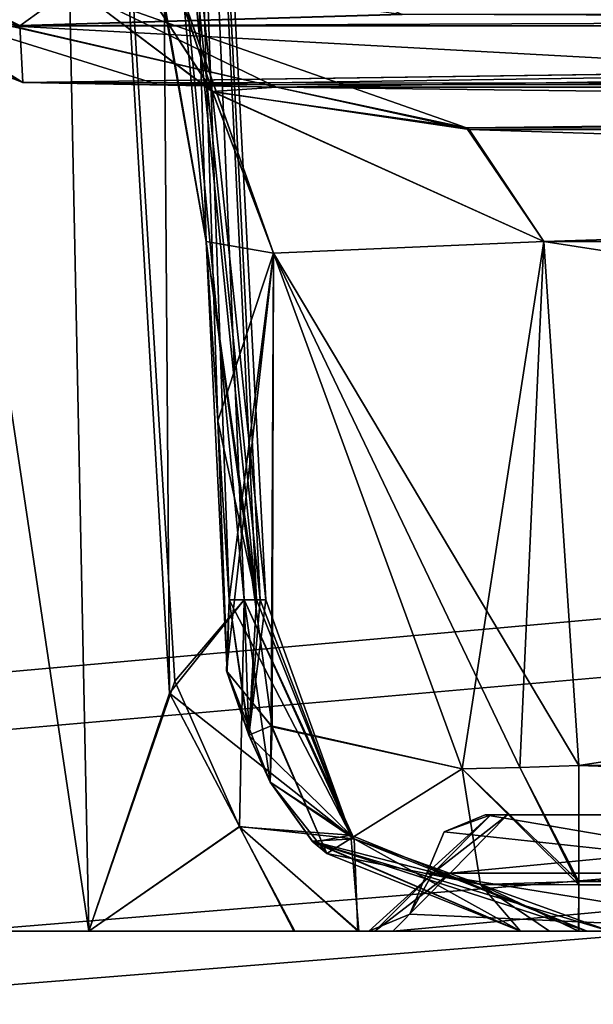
# Model space of a CAD drawing. Header units: inches. Extents: x -9.1 to 9.1, y -1.6 to 4.3.
# Tile 366 of 656: x -2.8309 to -2.7324, y -1.1175 to -0.9485. Entities that reach past the tile are written whole.
import ezdxf

# ---------------------------------------------------------------- set-up
doc = ezdxf.new("R2010")
doc.units = ezdxf.units.IN
doc.header["$LTSCALE"] = 81.481481
doc.header["$MEASUREMENT"] = 0
for name, color, linetype in [('123', 7, 'CONTINUOUS'), ('14091', 7, 'CONTINUOUS'), ('14092', 7, 'CONTINUOUS'), ('14093', 7, 'CONTINUOUS'), ('14094', 7, 'CONTINUOUS'), ('14095', 7, 'CONTINUOUS'), ('14096', 7, 'CONTINUOUS'), ('14119', 7, 'CONTINUOUS'), ('14120', 7, 'CONTINUOUS'), ('14121', 7, 'CONTINUOUS'), ('14122', 7, 'CONTINUOUS'), ('14123', 7, 'CONTINUOUS'), ('14124', 7, 'CONTINUOUS'), ('1616', 7, 'CONTINUOUS'), ('170', 7, 'CONTINUOUS'), ('174', 7, 'CONTINUOUS'), ('2676', 7, 'CONTINUOUS'), ('2677', 7, 'CONTINUOUS'), ('2678', 7, 'CONTINUOUS'), ('2679', 7, 'CONTINUOUS'), ('2680', 7, 'CONTINUOUS'), ('2681', 7, 'CONTINUOUS'), ('2682', 7, 'CONTINUOUS'), ('2683', 7, 'CONTINUOUS'), ('2684', 7, 'CONTINUOUS'), ('2685', 7, 'CONTINUOUS'), ('2697', 7, 'CONTINUOUS'), ('2723', 7, 'CONTINUOUS'), ('2755', 7, 'CONTINUOUS'), ('395', 7, 'CONTINUOUS'), ('5536', 7, 'CONTINUOUS'), ('5538', 7, 'CONTINUOUS'), ('5539', 7, 'CONTINUOUS'), ('5546', 7, 'CONTINUOUS'), ('5864', 7, 'CONTINUOUS'), ('5865', 7, 'CONTINUOUS'), ('5866', 7, 'CONTINUOUS'), ('5867', 7, 'CONTINUOUS'), ('5885', 7, 'CONTINUOUS'), ('5888', 7, 'CONTINUOUS'), ('5963', 7, 'CONTINUOUS'), ('5964', 7, 'CONTINUOUS'), ('6009', 7, 'CONTINUOUS'), ('6010', 7, 'CONTINUOUS'), ('6017', 7, 'CONTINUOUS'), ('6018', 7, 'CONTINUOUS'), ('6019', 7, 'CONTINUOUS'), ('6051', 7, 'CONTINUOUS'), ('6052', 7, 'CONTINUOUS'), ('6053', 7, 'CONTINUOUS'), ('6054', 7, 'CONTINUOUS'), ('78', 7, 'CONTINUOUS'), ('92', 7, 'CONTINUOUS')]:
    doc.layers.add(name, color=color, linetype=linetype)

msp = doc.modelspace()

# ---------------------------------------------------------------- linework, layer by layer
at = {"layer": '123', "linetype": 'Continuous'}
for points in [[(-2.11798, -1.43262, 4.05518), (-2.10081, -1.105, 4.05518), (-2.87969, -1.105, 4.05518), (-2.11798, -1.43262, 4.05518)], [(-2.11798, -1.43262, 4.05518), (-2.87969, -1.105, 4.05518), (-2.13352, -1.46623, 4.05518), (-2.11798, -1.43262, 4.05518)], [(-2.13352, -1.46623, 4.05518), (-2.87969, -1.105, 4.05518), (-2.16791, -1.48, 4.05518), (-2.13352, -1.46623, 4.05518)], [(-2.16791, -1.48, 4.05518), (-2.87969, -1.105, 4.05518), (-2.8031, -1.48, 4.05518), (-2.16791, -1.48, 4.05518)], [(-2.8031, -1.48, 4.05518), (-2.87969, -1.105, 4.05518), (-2.8444, -1.46352, 4.05518), (-2.8031, -1.48, 4.05518)]]:
    msp.add_3dface(points, dxfattribs=at)
at = {"layer": '14091', "linetype": 'Continuous'}
for points in [[(-2.72336, -1.105, 1.80097), (-2.71421, -1.105, 1.86423), (-2.771, -1.105, 1.79903), (-2.72336, -1.105, 1.80097)], [(-2.76997, -1.105, 1.77539), (-2.72336, -1.105, 1.80097), (-2.771, -1.105, 1.79903), (-2.76997, -1.105, 1.77539)], [(-2.71421, -1.105, 1.86423), (-2.68753, -1.105, 1.92231), (-2.771, -1.105, 1.79903), (-2.71421, -1.105, 1.86423)], [(-2.771, -1.105, 1.79903), (-2.68753, -1.105, 1.92231), (-2.69946, -1.105, 1.98243), (-2.771, -1.105, 1.79903)], [(-2.76688, -1.105, 1.75194), (-2.72336, -1.105, 1.80097), (-2.76997, -1.105, 1.77539), (-2.76688, -1.105, 1.75194)], [(-2.71421, -1.105, 1.73772), (-2.72336, -1.105, 1.80097), (-2.76688, -1.105, 1.75194), (-2.71421, -1.105, 1.73772)], [(-2.66455, -1.105, 1.58375), (-2.71421, -1.105, 1.73772), (-2.76688, -1.105, 1.75194), (-2.66455, -1.105, 1.58375)]]:
    msp.add_3dface(points, dxfattribs=at)
at = {"layer": '14092', "linetype": 'Continuous'}
for points in [[(-2.76997, -1.105, 1.77539), (-2.771, -1.105, 1.79903), (-2.76001, -1.095, 1.77626), (-2.76997, -1.105, 1.77539)], [(-2.76001, -1.095, 1.77626), (-2.771, -1.105, 1.79903), (-2.76393, -1.10207, 1.79903), (-2.76001, -1.095, 1.77626)], [(-2.76688, -1.105, 1.75194), (-2.76997, -1.105, 1.77539), (-2.75703, -1.095, 1.75368), (-2.76688, -1.105, 1.75194)], [(-2.75703, -1.095, 1.75368), (-2.76997, -1.105, 1.77539), (-2.76001, -1.095, 1.77626), (-2.75703, -1.095, 1.75368)], [(-2.66455, -1.105, 1.58375), (-2.76688, -1.105, 1.75194), (-2.65887, -1.095, 1.59195), (-2.66455, -1.105, 1.58375)], [(-2.65887, -1.095, 1.59195), (-2.76688, -1.105, 1.75194), (-2.75703, -1.095, 1.75368), (-2.65887, -1.095, 1.59195)], [(-2.761, -1.095, 1.79903), (-2.76001, -1.095, 1.77626), (-2.76393, -1.10207, 1.79903), (-2.761, -1.095, 1.79903)]]:
    msp.add_3dface(points, dxfattribs=at)
at = {"layer": '14093', "linetype": 'Continuous'}
for points in [[(-2.69946, -1.105, 1.98243), (-2.761, -1.095, 1.79903), (-2.76393, -1.10207, 1.79903), (-2.69946, -1.105, 1.98243)], [(-2.761, -1.095, 1.79903), (-2.69946, -1.105, 1.98243), (-2.69243, -1.095, 1.97535), (-2.761, -1.095, 1.79903)], [(-2.771, -1.105, 1.79903), (-2.69946, -1.105, 1.98243), (-2.76393, -1.10207, 1.79903), (-2.771, -1.105, 1.79903)]]:
    msp.add_3dface(points, dxfattribs=at)
at = {"layer": '14094', "linetype": 'Continuous'}
for points in [[(-2.75807, -1.08793, 1.79903), (-2.69243, -1.095, 1.97535), (-2.751, -1.085, 1.79903), (-2.75807, -1.08793, 1.79903)], [(-2.751, -1.085, 1.79903), (-2.69243, -1.095, 1.97535), (-2.68473, -1.085, 1.9689), (-2.751, -1.085, 1.79903)], [(-2.761, -1.095, 1.79903), (-2.69243, -1.095, 1.97535), (-2.75807, -1.08793, 1.79903), (-2.761, -1.095, 1.79903)]]:
    msp.add_3dface(points, dxfattribs=at)
at = {"layer": '14095', "linetype": 'Continuous'}
for points in [[(-2.76001, -1.095, 1.77626), (-2.761, -1.095, 1.79903), (-2.75004, -1.085, 1.77714), (-2.76001, -1.095, 1.77626)], [(-2.761, -1.095, 1.79903), (-2.75807, -1.08793, 1.79903), (-2.75004, -1.085, 1.77714), (-2.761, -1.095, 1.79903)], [(-2.75703, -1.095, 1.75368), (-2.76001, -1.095, 1.77626), (-2.74718, -1.085, 1.75541), (-2.75703, -1.095, 1.75368)], [(-2.74718, -1.085, 1.75541), (-2.76001, -1.095, 1.77626), (-2.75004, -1.085, 1.77714), (-2.74718, -1.085, 1.75541)], [(-2.75807, -1.08793, 1.79903), (-2.751, -1.085, 1.79903), (-2.75004, -1.085, 1.77714), (-2.75807, -1.08793, 1.79903)], [(-2.65887, -1.095, 1.59195), (-2.75703, -1.095, 1.75368), (-2.65242, -1.085, 1.59964), (-2.65887, -1.095, 1.59195)], [(-2.65242, -1.085, 1.59964), (-2.75703, -1.095, 1.75368), (-2.74718, -1.085, 1.75541), (-2.65242, -1.085, 1.59964)]]:
    msp.add_3dface(points, dxfattribs=at)
at = {"layer": '14096', "linetype": 'Continuous'}
for points in [[(-2.73137, -1.085, 1.83503), (-2.69302, -1.085, 1.66888), (-2.751, -1.085, 1.79903), (-2.73137, -1.085, 1.83503)], [(-2.73137, -1.085, 1.83503), (-2.751, -1.085, 1.79903), (-2.68473, -1.085, 1.9689), (-2.73137, -1.085, 1.83503)], [(-2.751, -1.085, 1.79903), (-2.69302, -1.085, 1.66888), (-2.75004, -1.085, 1.77714), (-2.751, -1.085, 1.79903)], [(-2.69302, -1.085, 1.66888), (-2.74718, -1.085, 1.75541), (-2.75004, -1.085, 1.77714), (-2.69302, -1.085, 1.66888)], [(-2.69302, -1.085, 1.66888), (-2.65242, -1.085, 1.59964), (-2.74718, -1.085, 1.75541), (-2.69302, -1.085, 1.66888)]]:
    msp.add_3dface(points, dxfattribs=at)
at = {"layer": '14119', "linetype": 'Continuous'}
for points in [[(-2.72336, -1.105, -1.79903), (-2.71421, -1.105, -1.73577), (-2.771, -1.105, -1.79903), (-2.72336, -1.105, -1.79903)], [(-2.76997, -1.105, -1.82266), (-2.72336, -1.105, -1.79903), (-2.771, -1.105, -1.79903), (-2.76997, -1.105, -1.82266)], [(-2.71421, -1.105, -1.73577), (-2.68753, -1.105, -1.67769), (-2.771, -1.105, -1.79903), (-2.71421, -1.105, -1.73577)], [(-2.771, -1.105, -1.79903), (-2.68753, -1.105, -1.67769), (-2.69946, -1.105, -1.61563), (-2.771, -1.105, -1.79903)], [(-2.76688, -1.105, -1.84611), (-2.72336, -1.105, -1.79903), (-2.76997, -1.105, -1.82266), (-2.76688, -1.105, -1.84611)], [(-2.71421, -1.105, -1.86228), (-2.72336, -1.105, -1.79903), (-2.76688, -1.105, -1.84611), (-2.71421, -1.105, -1.86228)], [(-2.66455, -1.105, -2.0143), (-2.71421, -1.105, -1.86228), (-2.76688, -1.105, -1.84611), (-2.66455, -1.105, -2.0143)]]:
    msp.add_3dface(points, dxfattribs=at)
at = {"layer": '14120', "linetype": 'Continuous'}
for points in [[(-2.76997, -1.105, -1.82266), (-2.771, -1.105, -1.79903), (-2.76001, -1.095, -1.82179), (-2.76997, -1.105, -1.82266)], [(-2.76001, -1.095, -1.82179), (-2.771, -1.105, -1.79903), (-2.76393, -1.10207, -1.79903), (-2.76001, -1.095, -1.82179)], [(-2.76688, -1.105, -1.84611), (-2.76997, -1.105, -1.82266), (-2.75703, -1.095, -1.84438), (-2.76688, -1.105, -1.84611)], [(-2.75703, -1.095, -1.84438), (-2.76997, -1.105, -1.82266), (-2.76001, -1.095, -1.82179), (-2.75703, -1.095, -1.84438)], [(-2.66455, -1.105, -2.0143), (-2.76688, -1.105, -1.84611), (-2.65887, -1.095, -2.0061), (-2.66455, -1.105, -2.0143)], [(-2.65887, -1.095, -2.0061), (-2.76688, -1.105, -1.84611), (-2.75703, -1.095, -1.84438), (-2.65887, -1.095, -2.0061)], [(-2.761, -1.095, -1.79903), (-2.76001, -1.095, -1.82179), (-2.76393, -1.10207, -1.79903), (-2.761, -1.095, -1.79903)]]:
    msp.add_3dface(points, dxfattribs=at)
at = {"layer": '14121', "linetype": 'Continuous'}
for points in [[(-2.69946, -1.105, -1.61563), (-2.761, -1.095, -1.79903), (-2.76393, -1.10207, -1.79903), (-2.69946, -1.105, -1.61563)], [(-2.761, -1.095, -1.79903), (-2.69946, -1.105, -1.61563), (-2.69243, -1.095, -1.6227), (-2.761, -1.095, -1.79903)], [(-2.771, -1.105, -1.79903), (-2.69946, -1.105, -1.61563), (-2.76393, -1.10207, -1.79903), (-2.771, -1.105, -1.79903)]]:
    msp.add_3dface(points, dxfattribs=at)
at = {"layer": '14122', "linetype": 'Continuous'}
for points in [[(-2.75807, -1.08793, -1.79903), (-2.69243, -1.095, -1.6227), (-2.751, -1.085, -1.79903), (-2.75807, -1.08793, -1.79903)], [(-2.751, -1.085, -1.79903), (-2.69243, -1.095, -1.6227), (-2.68473, -1.085, -1.62915), (-2.751, -1.085, -1.79903)], [(-2.761, -1.095, -1.79903), (-2.69243, -1.095, -1.6227), (-2.75807, -1.08793, -1.79903), (-2.761, -1.095, -1.79903)]]:
    msp.add_3dface(points, dxfattribs=at)
at = {"layer": '14123', "linetype": 'Continuous'}
for points in [[(-2.76001, -1.095, -1.82179), (-2.761, -1.095, -1.79903), (-2.75004, -1.085, -1.82091), (-2.76001, -1.095, -1.82179)], [(-2.761, -1.095, -1.79903), (-2.75807, -1.08793, -1.79903), (-2.75004, -1.085, -1.82091), (-2.761, -1.095, -1.79903)], [(-2.75703, -1.095, -1.84438), (-2.76001, -1.095, -1.82179), (-2.74718, -1.085, -1.84264), (-2.75703, -1.095, -1.84438)], [(-2.74718, -1.085, -1.84264), (-2.76001, -1.095, -1.82179), (-2.75004, -1.085, -1.82091), (-2.74718, -1.085, -1.84264)], [(-2.75807, -1.08793, -1.79903), (-2.751, -1.085, -1.79903), (-2.75004, -1.085, -1.82091), (-2.75807, -1.08793, -1.79903)], [(-2.65887, -1.095, -2.0061), (-2.75703, -1.095, -1.84438), (-2.65242, -1.085, -1.99841), (-2.65887, -1.095, -2.0061)], [(-2.65242, -1.085, -1.99841), (-2.75703, -1.095, -1.84438), (-2.74718, -1.085, -1.84264), (-2.65242, -1.085, -1.99841)]]:
    msp.add_3dface(points, dxfattribs=at)
at = {"layer": '14124', "linetype": 'Continuous'}
for points in [[(-2.73137, -1.085, -1.76497), (-2.69302, -1.085, -1.93112), (-2.751, -1.085, -1.79903), (-2.73137, -1.085, -1.76497)], [(-2.73137, -1.085, -1.76497), (-2.751, -1.085, -1.79903), (-2.68473, -1.085, -1.62915), (-2.73137, -1.085, -1.76497)], [(-2.751, -1.085, -1.79903), (-2.69302, -1.085, -1.93112), (-2.75004, -1.085, -1.82091), (-2.751, -1.085, -1.79903)], [(-2.69302, -1.085, -1.93112), (-2.74718, -1.085, -1.84264), (-2.75004, -1.085, -1.82091), (-2.69302, -1.085, -1.93112)], [(-2.69302, -1.085, -1.93112), (-2.65242, -1.085, -1.99841), (-2.74718, -1.085, -1.84264), (-2.69302, -1.085, -1.93112)]]:
    msp.add_3dface(points, dxfattribs=at)
at = {"layer": '1616', "linetype": 'Continuous'}
for points in [[(-2.14961, -0.94988, 2.85757), (-2.2397, -0.94722, 2.70547), (-2.8309, -0.94958, 2.8406), (-2.14961, -0.94988, 2.85757)], [(-2.8309, -0.94958, 2.8406), (-2.2397, -0.94722, 2.70547), (-2.76527, -0.94763, 2.72877), (-2.8309, -0.94958, 2.8406)], [(-2.83039, -0.9593, 3.39715), (-2.14961, -0.94988, 2.85757), (-2.8309, -0.94958, 2.8406), (-2.83039, -0.9593, 3.39715)], [(-2.80719, -0.95968, 3.41917), (-2.14961, -0.94988, 2.85757), (-2.83039, -0.9593, 3.39715), (-2.80719, -0.95968, 3.41917)], [(-2.78682, -0.96011, 3.44382), (-2.14961, -0.94988, 2.85757), (-2.80719, -0.95968, 3.41917), (-2.78682, -0.96011, 3.44382)], [(-2.15015, -0.96011, 3.44382), (-2.14961, -0.94988, 2.85757), (-2.78682, -0.96011, 3.44382), (-2.15015, -0.96011, 3.44382)]]:
    msp.add_3dface(points, dxfattribs=at)
at = {"layer": '170', "linetype": 'Continuous'}
for points in [[(-2.87969, -1.105, 4.05518), (-2.10081, -1.105, 4.05518), (-2.87969, -1.105, 3.80209), (-2.87969, -1.105, 4.05518)], [(-2.87969, -1.105, 3.80209), (-2.10081, -1.105, 4.05518), (-2.87503, -1.105, 3.78104), (-2.87969, -1.105, 3.80209)], [(-2.10081, -1.105, 4.05518), (-2.86193, -1.105, 3.7639), (-2.87503, -1.105, 3.78104), (-2.10081, -1.105, 4.05518)], [(-2.86193, -1.105, 3.7639), (-2.10081, -1.105, 4.05518), (-2.83861, -1.105, 3.74099), (-2.86193, -1.105, 3.7639)], [(-2.10081, -1.105, 4.05518), (-2.81904, -1.105, 3.7148), (-2.83861, -1.105, 3.74099), (-2.10081, -1.105, 4.05518)], [(-2.81904, -1.105, 3.7148), (-2.10081, -1.105, 4.05518), (-2.78368, -1.105, 3.68066), (-2.81904, -1.105, 3.7148)], [(-2.78368, -1.105, 3.68066), (-2.10081, -1.105, 4.05518), (-2.7727, -1.105, 3.67366), (-2.78368, -1.105, 3.68066)], [(-2.7727, -1.105, 3.67366), (-2.10081, -1.105, 4.05518), (-2.73352, -1.105, 3.65059), (-2.7727, -1.105, 3.67366)], [(-2.74494, -1.105, 3.5077), (-2.72963, -1.105, 3.57837), (-2.74002, -1.105, 3.50641), (-2.74494, -1.105, 3.5077)], [(-2.74002, -1.105, 3.50641), (-2.72963, -1.105, 3.57837), (-2.7349, -1.105, 3.50597), (-2.74002, -1.105, 3.50641)], [(-2.7349, -1.105, 3.50597), (-2.72963, -1.105, 3.57837), (-2.15774, -1.105, 3.65059), (-2.7349, -1.105, 3.50597)], [(-2.15774, -1.105, 3.50597), (-2.7349, -1.105, 3.50597), (-2.15774, -1.105, 3.65059), (-2.15774, -1.105, 3.50597)], [(-2.73352, -1.105, 3.65059), (-2.10081, -1.105, 4.05518), (-2.72963, -1.105, 3.57837), (-2.73352, -1.105, 3.65059)]]:
    msp.add_3dface(points, dxfattribs=at)
at = {"layer": '174', "linetype": 'Continuous'}
for points in [[(-2.10081, -1.105, -4.04245), (-2.87969, -1.105, -4.04245), (-2.10081, -1.105, -3.7469), (-2.10081, -1.105, -4.04245)], [(-2.10081, -1.105, -3.7469), (-2.87969, -1.105, -4.04245), (-2.11457, -1.105, -3.6997), (-2.10081, -1.105, -3.7469)], [(-2.81904, -1.105, -3.71481), (-2.87969, -1.105, -4.04245), (-2.83861, -1.105, -3.74099), (-2.81904, -1.105, -3.71481)], [(-2.87969, -1.105, -4.04245), (-2.81904, -1.105, -3.71481), (-2.78383, -1.105, -3.68075), (-2.87969, -1.105, -4.04245)], [(-2.11457, -1.105, -3.6997), (-2.87969, -1.105, -4.04245), (-2.13284, -1.105, -3.67513), (-2.11457, -1.105, -3.6997)], [(-2.13284, -1.105, -3.67513), (-2.87969, -1.105, -4.04245), (-2.15774, -1.105, -3.65059), (-2.13284, -1.105, -3.67513)], [(-2.15774, -1.105, -3.65059), (-2.87969, -1.105, -4.04245), (-2.15819, -1.105, -3.50599), (-2.15774, -1.105, -3.65059)], [(-2.15819, -1.105, -3.50599), (-2.87969, -1.105, -4.04245), (-2.73352, -1.105, -3.65059), (-2.15819, -1.105, -3.50599)], [(-2.73352, -1.105, -3.65059), (-2.87969, -1.105, -4.04245), (-2.77287, -1.105, -3.67376), (-2.73352, -1.105, -3.65059)], [(-2.77287, -1.105, -3.67376), (-2.87969, -1.105, -4.04245), (-2.78383, -1.105, -3.68075), (-2.77287, -1.105, -3.67376)], [(-2.73998, -1.105, -3.5064), (-2.73498, -1.105, -3.50597), (-2.74494, -1.105, -3.5077), (-2.73998, -1.105, -3.5064)], [(-2.74494, -1.105, -3.5077), (-2.73498, -1.105, -3.50597), (-2.72963, -1.105, -3.57837), (-2.74494, -1.105, -3.5077)], [(-2.73498, -1.105, -3.50597), (-2.15819, -1.105, -3.50599), (-2.72963, -1.105, -3.57837), (-2.73498, -1.105, -3.50597)], [(-2.72963, -1.105, -3.57837), (-2.15819, -1.105, -3.50599), (-2.73352, -1.105, -3.65059), (-2.72963, -1.105, -3.57837)]]:
    msp.add_3dface(points, dxfattribs=at)
at = {"layer": '2676', "linetype": 'Continuous'}
for points in [[(-2.87228, -0.89133, -3.75792), (-2.82776, -0.67738, -3.6846), (-2.86193, -1.105, -3.7639), (-2.87228, -0.89133, -3.75792)], [(-2.86193, -1.105, -3.7639), (-2.82776, -0.67738, -3.6846), (-2.83861, -1.105, -3.74099), (-2.86193, -1.105, -3.7639)], [(-2.82776, -0.67738, -3.6846), (-2.81904, -1.105, -3.71481), (-2.83861, -1.105, -3.74099), (-2.82776, -0.67738, -3.6846)], [(-2.80516, -1.06412, -3.68396), (-2.81904, -1.105, -3.71481), (-2.82776, -0.67738, -3.6846), (-2.80516, -1.06412, -3.68396)], [(-2.8081, -0.67738, -3.6), (-2.80516, -1.06412, -3.68396), (-2.82776, -0.67738, -3.6846), (-2.8081, -0.67738, -3.6)], [(-2.79025, -1.04814, -3.57427), (-2.78867, -1.04814, -3.6), (-2.82776, -0.67738, -3.5154), (-2.79025, -1.04814, -3.57427)], [(-2.82776, -0.67738, -3.5154), (-2.78867, -1.04814, -3.6), (-2.8081, -0.67738, -3.6), (-2.82776, -0.67738, -3.5154)], [(-2.79887, -0.98664, -3.54659), (-2.79025, -1.04814, -3.57427), (-2.82776, -0.67738, -3.5154), (-2.79887, -0.98664, -3.54659)], [(-2.80949, -0.92604, -3.52449), (-2.79887, -0.98664, -3.54659), (-2.82776, -0.67738, -3.5154), (-2.80949, -0.92604, -3.52449)], [(-2.79238, -1.04814, -3.63941), (-2.80516, -1.06412, -3.68396), (-2.8081, -0.67738, -3.6), (-2.79238, -1.04814, -3.63941)], [(-2.7896, -1.04814, -3.61979), (-2.79238, -1.04814, -3.63941), (-2.8081, -0.67738, -3.6), (-2.7896, -1.04814, -3.61979)], [(-2.78867, -1.04814, -3.6), (-2.7896, -1.04814, -3.61979), (-2.8081, -0.67738, -3.6), (-2.78867, -1.04814, -3.6)], [(-2.7969, -1.01737, -3.54776), (-2.79025, -1.04814, -3.57427), (-2.79887, -0.98664, -3.54659), (-2.7969, -1.01737, -3.54776)], [(-2.79494, -1.04814, -3.54892), (-2.79025, -1.04814, -3.57427), (-2.7969, -1.01737, -3.54776), (-2.79494, -1.04814, -3.54892)]]:
    msp.add_3dface(points, dxfattribs=at)
at = {"layer": '2677', "linetype": 'Continuous'}
for points in [[(-2.80516, -1.06412, -3.68396), (-2.79238, -1.04814, -3.63941), (-2.77347, -1.08911, -3.643), (-2.80516, -1.06412, -3.68396)], [(-2.81904, -1.105, -3.71481), (-2.80516, -1.06412, -3.68396), (-2.79317, -1.08704, -3.67498), (-2.81904, -1.105, -3.71481)], [(-2.80516, -1.06412, -3.68396), (-2.77347, -1.08911, -3.643), (-2.79317, -1.08704, -3.67498), (-2.80516, -1.06412, -3.68396)], [(-2.78383, -1.105, -3.68075), (-2.81904, -1.105, -3.71481), (-2.79317, -1.08704, -3.67498), (-2.78383, -1.105, -3.68075)], [(-2.77287, -1.105, -3.67376), (-2.78383, -1.105, -3.68075), (-2.79317, -1.08704, -3.67498), (-2.77287, -1.105, -3.67376)], [(-2.77347, -1.08911, -3.643), (-2.77287, -1.105, -3.67376), (-2.79317, -1.08704, -3.67498), (-2.77347, -1.08911, -3.643)], [(-2.73352, -1.105, -3.65059), (-2.77287, -1.105, -3.67376), (-2.77347, -1.08911, -3.643), (-2.73352, -1.105, -3.65059)]]:
    msp.add_3dface(points, dxfattribs=at)
at = {"layer": '2678', "linetype": 'Continuous'}
for points in [[(-2.79025, -1.04814, -3.57427), (-2.79494, -1.04814, -3.54892), (-2.79155, -1.07132, -3.53851), (-2.79025, -1.04814, -3.57427)], [(-2.79238, -1.04814, -3.63941), (-2.7896, -1.04814, -3.61979), (-2.79155, -1.07132, -3.53851), (-2.79238, -1.04814, -3.63941)], [(-2.78793, -1.07943, -3.53402), (-2.79238, -1.04814, -3.63941), (-2.79155, -1.07132, -3.53851), (-2.78793, -1.07943, -3.53402)], [(-2.79238, -1.04814, -3.63941), (-2.78793, -1.07943, -3.53402), (-2.77347, -1.08911, -3.643), (-2.79238, -1.04814, -3.63941)], [(-2.7896, -1.04814, -3.61979), (-2.78867, -1.04814, -3.6), (-2.79155, -1.07132, -3.53851), (-2.7896, -1.04814, -3.61979)], [(-2.78867, -1.04814, -3.6), (-2.79025, -1.04814, -3.57427), (-2.79155, -1.07132, -3.53851), (-2.78867, -1.04814, -3.6)], [(-2.78793, -1.07943, -3.53402), (-2.78072, -1.08952, -3.52731), (-2.77347, -1.08911, -3.643), (-2.78793, -1.07943, -3.53402)], [(-2.78072, -1.08952, -3.52731), (-2.74494, -1.105, -3.5077), (-2.77347, -1.08911, -3.643), (-2.78072, -1.08952, -3.52731)], [(-2.74494, -1.105, -3.5077), (-2.72963, -1.105, -3.57837), (-2.77347, -1.08911, -3.643), (-2.74494, -1.105, -3.5077)], [(-2.72963, -1.105, -3.57837), (-2.73352, -1.105, -3.65059), (-2.77347, -1.08911, -3.643), (-2.72963, -1.105, -3.57837)]]:
    msp.add_3dface(points, dxfattribs=at)
at = {"layer": '2679', "linetype": 'Continuous'}
for points in [[(-2.79494, -1.04814, -3.54892), (-2.7954, -1.0603, -3.52714), (-2.79155, -1.07132, -3.53851), (-2.79494, -1.04814, -3.54892)], [(-2.7954, -1.0603, -3.52714), (-2.78771, -1.06974, -3.50636), (-2.79155, -1.07132, -3.53851), (-2.7954, -1.0603, -3.52714)], [(-2.78771, -1.06974, -3.50636), (-2.78793, -1.07943, -3.53402), (-2.79155, -1.07132, -3.53851), (-2.78771, -1.06974, -3.50636)], [(-2.78771, -1.06974, -3.50636), (-2.77819, -1.09164, -3.50824), (-2.78793, -1.07943, -3.53402), (-2.78771, -1.06974, -3.50636)], [(-2.78771, -1.06974, -3.50636), (-2.75495, -1.07714, -3.4795), (-2.77819, -1.09164, -3.50824), (-2.78771, -1.06974, -3.50636)], [(-2.75495, -1.07714, -3.4795), (-2.75179, -1.09696, -3.48843), (-2.77819, -1.09164, -3.50824), (-2.75495, -1.07714, -3.4795)], [(-2.78793, -1.07943, -3.53402), (-2.77819, -1.09164, -3.50824), (-2.78072, -1.08952, -3.52731), (-2.78793, -1.07943, -3.53402)], [(-2.75179, -1.09696, -3.48843), (-2.74494, -1.105, -3.5077), (-2.78072, -1.08952, -3.52731), (-2.75179, -1.09696, -3.48843)], [(-2.77819, -1.09164, -3.50824), (-2.75179, -1.09696, -3.48843), (-2.78072, -1.08952, -3.52731), (-2.77819, -1.09164, -3.50824)]]:
    msp.add_3dface(points, dxfattribs=at)
at = {"layer": '2680', "linetype": 'Continuous'}
for points in [[(-2.7349, -1.09705, -3.48563), (-2.75495, -1.07714, -3.4795), (-2.74508, -1.07688, -3.4769), (-2.7349, -1.09705, -3.48563)], [(-2.75495, -1.07714, -3.4795), (-2.7349, -1.09705, -3.48563), (-2.75179, -1.09696, -3.48843), (-2.75495, -1.07714, -3.4795)], [(-2.7349, -1.07657, -3.47601), (-2.7349, -1.09705, -3.48563), (-2.74508, -1.07688, -3.4769), (-2.7349, -1.07657, -3.47601)], [(-2.73498, -1.105, -3.50597), (-2.73998, -1.105, -3.5064), (-2.75179, -1.09696, -3.48843), (-2.73498, -1.105, -3.50597)], [(-2.7349, -1.09705, -3.48563), (-2.73498, -1.105, -3.50597), (-2.75179, -1.09696, -3.48843), (-2.7349, -1.09705, -3.48563)], [(-2.73998, -1.105, -3.5064), (-2.74494, -1.105, -3.5077), (-2.75179, -1.09696, -3.48843), (-2.73998, -1.105, -3.5064)]]:
    msp.add_3dface(points, dxfattribs=at)
at = {"layer": '2681', "linetype": 'Continuous'}
for points in [[(-2.15923, -1.07657, -3.47601), (-2.15923, -1.09648, -3.48502), (-2.7349, -1.07657, -3.47601), (-2.15923, -1.07657, -3.47601)], [(-2.7349, -1.07657, -3.47601), (-2.15923, -1.09648, -3.48502), (-2.7349, -1.09705, -3.48563), (-2.7349, -1.07657, -3.47601)], [(-2.15923, -1.09648, -3.48502), (-2.15819, -1.105, -3.50599), (-2.7349, -1.09705, -3.48563), (-2.15923, -1.09648, -3.48502)], [(-2.15819, -1.105, -3.50599), (-2.73498, -1.105, -3.50597), (-2.7349, -1.09705, -3.48563), (-2.15819, -1.105, -3.50599)]]:
    msp.add_3dface(points, dxfattribs=at)
at = {"layer": '2682', "linetype": 'Continuous'}
for points in [[(-2.7349, -1.07657, -3.47601), (-2.74096, -0.98664, -3.4713), (-2.15452, -0.98664, -3.4713), (-2.7349, -1.07657, -3.47601)], [(-2.15923, -1.07657, -3.47601), (-2.7349, -1.07657, -3.47601), (-2.15452, -0.98664, -3.4713), (-2.15923, -1.07657, -3.47601)]]:
    msp.add_3dface(points, dxfattribs=at)
at = {"layer": '2683', "linetype": 'Continuous'}
for points in [[(-2.7969, -1.01737, -3.54776), (-2.79887, -0.98664, -3.54659), (-2.78734, -0.98864, -3.4935), (-2.7969, -1.01737, -3.54776)], [(-2.74096, -0.98664, -3.4713), (-2.75495, -1.07714, -3.4795), (-2.78734, -0.98864, -3.4935), (-2.74096, -0.98664, -3.4713)], [(-2.75495, -1.07714, -3.4795), (-2.74096, -0.98664, -3.4713), (-2.74508, -1.07688, -3.4769), (-2.75495, -1.07714, -3.4795)], [(-2.74096, -0.98664, -3.4713), (-2.7349, -1.07657, -3.47601), (-2.74508, -1.07688, -3.4769), (-2.74096, -0.98664, -3.4713)], [(-2.79494, -1.04814, -3.54892), (-2.7969, -1.01737, -3.54776), (-2.78734, -0.98864, -3.4935), (-2.79494, -1.04814, -3.54892)], [(-2.7954, -1.0603, -3.52714), (-2.79494, -1.04814, -3.54892), (-2.78734, -0.98864, -3.4935), (-2.7954, -1.0603, -3.52714)], [(-2.78771, -1.06974, -3.50636), (-2.7954, -1.0603, -3.52714), (-2.78734, -0.98864, -3.4935), (-2.78771, -1.06974, -3.50636)], [(-2.75495, -1.07714, -3.4795), (-2.78771, -1.06974, -3.50636), (-2.78734, -0.98864, -3.4935), (-2.75495, -1.07714, -3.4795)]]:
    msp.add_3dface(points, dxfattribs=at)
at = {"layer": '2684', "linetype": 'Continuous'}
for points in [[(-2.80949, -0.92604, -3.52449), (-2.83527, -0.90326, -3.48013), (-2.79783, -0.9609, -3.48773), (-2.80949, -0.92604, -3.52449)], [(-2.79783, -0.9609, -3.48773), (-2.83527, -0.90326, -3.48013), (-2.82038, -0.94384, -3.46857), (-2.79783, -0.9609, -3.48773)], [(-2.79887, -0.98664, -3.54659), (-2.80949, -0.92604, -3.52449), (-2.78734, -0.98864, -3.4935), (-2.79887, -0.98664, -3.54659)], [(-2.78734, -0.98864, -3.4935), (-2.80949, -0.92604, -3.52449), (-2.79783, -0.9609, -3.48773), (-2.78734, -0.98864, -3.4935)], [(-2.78682, -0.96011, -3.44382), (-2.79783, -0.9609, -3.48773), (-2.82038, -0.94384, -3.46857), (-2.78682, -0.96011, -3.44382)], [(-2.79783, -0.9609, -3.48773), (-2.78682, -0.96011, -3.44382), (-2.75377, -0.96737, -3.46215), (-2.79783, -0.9609, -3.48773)], [(-2.74096, -0.98664, -3.4713), (-2.78734, -0.98864, -3.4935), (-2.79783, -0.9609, -3.48773), (-2.74096, -0.98664, -3.4713)], [(-2.74096, -0.98664, -3.4713), (-2.79783, -0.9609, -3.48773), (-2.75377, -0.96737, -3.46215), (-2.74096, -0.98664, -3.4713)]]:
    msp.add_3dface(points, dxfattribs=at)
at = {"layer": '2685', "linetype": 'Continuous'}
for points in [[(-2.78682, -0.96011, -3.44382), (-2.15015, -0.96011, -3.44382), (-2.15144, -0.96793, -3.46275), (-2.78682, -0.96011, -3.44382)], [(-2.75377, -0.96737, -3.46215), (-2.78682, -0.96011, -3.44382), (-2.15144, -0.96793, -3.46275), (-2.75377, -0.96737, -3.46215)], [(-2.15452, -0.98664, -3.4713), (-2.74096, -0.98664, -3.4713), (-2.75377, -0.96737, -3.46215), (-2.15452, -0.98664, -3.4713)], [(-2.15452, -0.98664, -3.4713), (-2.75377, -0.96737, -3.46215), (-2.15144, -0.96793, -3.46275), (-2.15452, -0.98664, -3.4713)]]:
    msp.add_3dface(points, dxfattribs=at)
at = {"layer": '2697', "linetype": 'Continuous'}
for points in [[(-2.89534, -0.63882, -4.46648), (-2.82519, -1.57343, -4.42625), (-2.8742, -0.63817, -4.47526), (-2.89534, -0.63882, -4.46648)], [(-2.84643, -1.57279, -4.41749), (-2.82519, -1.57343, -4.42625), (-2.89534, -0.63882, -4.46648), (-2.84643, -1.57279, -4.41749)]]:
    msp.add_3dface(points, dxfattribs=at)
at = {"layer": '2723', "linetype": 'Continuous'}
for points in [[(-2.8742, -0.63817, -4.47526), (-2.82519, -1.57343, -4.42625), (-2.1063, -0.63817, -4.47526), (-2.8742, -0.63817, -4.47526)], [(-2.1063, -0.63817, -4.47526), (-2.82519, -1.57343, -4.42625), (-2.24995, -0.84342, -4.4645), (-2.1063, -0.63817, -4.47526)], [(-2.82519, -1.57343, -4.42625), (-2.26972, -0.88348, -4.46241), (-2.24995, -0.84342, -4.4645), (-2.82519, -1.57343, -4.42625)], [(-2.82519, -1.57343, -4.42625), (-2.29296, -1.22837, -4.44433), (-2.26972, -0.88348, -4.46241), (-2.82519, -1.57343, -4.42625)]]:
    msp.add_3dface(points, dxfattribs=at)
at = {"layer": '2755', "linetype": 'Continuous'}
for points in [[(-2.8309, -0.94955, -2.83865), (-2.76526, -0.9476, -2.72679), (-2.14961, -0.94985, -2.85562), (-2.8309, -0.94955, -2.83865)], [(-2.14961, -0.94985, -2.85562), (-2.76526, -0.9476, -2.72679), (-2.23977, -0.94718, -2.70307), (-2.14961, -0.94985, -2.85562)], [(-2.83039, -0.9593, -3.39715), (-2.8309, -0.94955, -2.83865), (-2.14961, -0.94985, -2.85562), (-2.83039, -0.9593, -3.39715)], [(-2.15015, -0.96011, -3.44382), (-2.83039, -0.9593, -3.39715), (-2.14961, -0.94985, -2.85562), (-2.15015, -0.96011, -3.44382)], [(-2.80719, -0.95968, -3.41917), (-2.83039, -0.9593, -3.39715), (-2.15015, -0.96011, -3.44382), (-2.80719, -0.95968, -3.41917)], [(-2.78682, -0.96011, -3.44382), (-2.80719, -0.95968, -3.41917), (-2.15015, -0.96011, -3.44382), (-2.78682, -0.96011, -3.44382)]]:
    msp.add_3dface(points, dxfattribs=at)
at = {"layer": '395', "linetype": 'Continuous'}
for points in [[(-8.57837, -1.57343, 4.62775), (8.57837, -1.57343, 4.62775), (-8.52935, -0.63817, 4.57874), (-8.57837, -1.57343, 4.62775)], [(-8.52935, -0.63817, 4.57874), (8.57837, -1.57343, 4.62775), (-7.12257, -0.63817, 4.57874), (-8.52935, -0.63817, 4.57874)], [(-7.12257, -0.63817, 4.57874), (8.57837, -1.57343, 4.62775), (-6.87743, -0.63817, 4.57874), (-7.12257, -0.63817, 4.57874)], [(-6.87743, -0.63817, 4.57874), (8.57837, -1.57343, 4.62775), (-6.10307, -0.63817, 4.57874), (-6.87743, -0.63817, 4.57874)], [(-6.10307, -0.63817, 4.57874), (8.57837, -1.57343, 4.62775), (-5.89693, -0.63817, 4.57874), (-6.10307, -0.63817, 4.57874)], [(-5.89693, -0.63817, 4.57874), (8.57837, -1.57343, 4.62775), (-5.12257, -0.63817, 4.57874), (-5.89693, -0.63817, 4.57874)], [(-5.12257, -0.63817, 4.57874), (8.57837, -1.57343, 4.62775), (-4.87743, -0.63817, 4.57874), (-5.12257, -0.63817, 4.57874)], [(-4.87743, -0.63817, 4.57874), (8.57837, -1.57343, 4.62775), (-4.10307, -0.63817, 4.57874), (-4.87743, -0.63817, 4.57874)], [(8.57837, -1.57343, 4.62775), (-3.89693, -0.63817, 4.57874), (-4.10307, -0.63817, 4.57874), (8.57837, -1.57343, 4.62775)], [(-3.89693, -0.63817, 4.57874), (8.57837, -1.57343, 4.62775), (-3.12257, -0.63817, 4.57874), (-3.89693, -0.63817, 4.57874)], [(-3.12257, -0.63817, 4.57874), (8.57837, -1.57343, 4.62775), (-2.87743, -0.63817, 4.57874), (-3.12257, -0.63817, 4.57874)], [(-2.87743, -0.63817, 4.57874), (8.57837, -1.57343, 4.62775), (-2.10307, -0.63817, 4.57874), (-2.87743, -0.63817, 4.57874)]]:
    msp.add_3dface(points, dxfattribs=at)
at = {"layer": '5536', "linetype": 'Continuous'}
msp.add_3dface([(-2.76526, -0.9476, -2.72679), (-2.8309, -0.94955, -2.83865), (-2.8588, -0.93579, -2.81342), (-2.76526, -0.9476, -2.72679)], dxfattribs=at)
at = {"layer": '5538', "linetype": 'Continuous'}
msp.add_3dface([(-2.8309, -0.94955, -2.83865), (-2.83039, -0.9593, -3.39715), (-2.87128, -0.94326, -3.40067), (-2.8309, -0.94955, -2.83865)], dxfattribs=at)
at = {"layer": '5539', "linetype": 'Continuous'}
msp.add_3dface([(-2.87128, -0.94326, -3.40067), (-2.83039, -0.9593, -3.39715), (-2.85904, -0.94339, -3.42727), (-2.87128, -0.94326, -3.40067)], dxfattribs=at)
at = {"layer": '5546', "linetype": 'Continuous'}
for points in [[(-2.83039, -0.9593, -3.39715), (-2.78682, -0.96011, -3.44382), (-2.85904, -0.94339, -3.42727), (-2.83039, -0.9593, -3.39715)], [(-2.85904, -0.94339, -3.42727), (-2.78682, -0.96011, -3.44382), (-2.82038, -0.94384, -3.46857), (-2.85904, -0.94339, -3.42727)], [(-2.83039, -0.9593, -3.39715), (-2.80719, -0.95968, -3.41917), (-2.78682, -0.96011, -3.44382), (-2.83039, -0.9593, -3.39715)]]:
    msp.add_3dface(points, dxfattribs=at)
at = {"layer": '5864', "linetype": 'Continuous'}
for points in [[(-2.7349, -1.07657, 3.47601), (-2.7349, -1.09647, 3.48502), (-2.15923, -1.07657, 3.47601), (-2.7349, -1.07657, 3.47601)], [(-2.15923, -1.07657, 3.47601), (-2.7349, -1.09647, 3.48502), (-2.14301, -1.0882, 3.47903), (-2.15923, -1.07657, 3.47601)], [(-2.7349, -1.09647, 3.48502), (-2.1287, -1.0975, 3.48613), (-2.14301, -1.0882, 3.47903), (-2.7349, -1.09647, 3.48502)], [(-2.7349, -1.09647, 3.48502), (-2.7349, -1.105, 3.50597), (-2.1287, -1.0975, 3.48613), (-2.7349, -1.09647, 3.48502)], [(-2.1287, -1.0975, 3.48613), (-2.7349, -1.105, 3.50597), (-2.14257, -1.10305, 3.49532), (-2.1287, -1.0975, 3.48613)], [(-2.7349, -1.105, 3.50597), (-2.15774, -1.105, 3.50597), (-2.14257, -1.10305, 3.49532), (-2.7349, -1.105, 3.50597)]]:
    msp.add_3dface(points, dxfattribs=at)
at = {"layer": '5865', "linetype": 'Continuous'}
for points in [[(-2.15452, -0.98664, 3.4713), (-2.74096, -0.98664, 3.4713), (-2.15923, -1.07657, 3.47601), (-2.15452, -0.98664, 3.4713)], [(-2.74096, -0.98664, 3.4713), (-2.7349, -1.07657, 3.47601), (-2.15923, -1.07657, 3.47601), (-2.74096, -0.98664, 3.4713)]]:
    msp.add_3dface(points, dxfattribs=at)
at = {"layer": '5866', "linetype": 'Continuous'}
for points in [[(-2.78734, -0.98864, 3.4935), (-2.79887, -0.98664, 3.54659), (-2.78759, -1.06989, 3.50617), (-2.78734, -0.98864, 3.4935)], [(-2.79887, -0.98664, 3.54659), (-2.7969, -1.01737, 3.54776), (-2.7953, -1.06048, 3.52652), (-2.79887, -0.98664, 3.54659)], [(-2.79887, -0.98664, 3.54659), (-2.7953, -1.06048, 3.52652), (-2.78759, -1.06989, 3.50617), (-2.79887, -0.98664, 3.54659)], [(-2.74096, -0.98664, 3.4713), (-2.78734, -0.98864, 3.4935), (-2.7349, -1.07657, 3.47601), (-2.74096, -0.98664, 3.4713)], [(-2.75495, -1.07714, 3.4795), (-2.78734, -0.98864, 3.4935), (-2.78759, -1.06989, 3.50617), (-2.75495, -1.07714, 3.4795)], [(-2.78734, -0.98864, 3.4935), (-2.75495, -1.07714, 3.4795), (-2.74507, -1.07688, 3.4769), (-2.78734, -0.98864, 3.4935)], [(-2.78734, -0.98864, 3.4935), (-2.74507, -1.07688, 3.4769), (-2.7349, -1.07657, 3.47601), (-2.78734, -0.98864, 3.4935)], [(-2.7969, -1.01737, 3.54776), (-2.79494, -1.04814, 3.54893), (-2.7953, -1.06048, 3.52652), (-2.7969, -1.01737, 3.54776)]]:
    msp.add_3dface(points, dxfattribs=at)
at = {"layer": '5867', "linetype": 'Continuous'}
for points in [[(-2.82776, -0.67738, 3.6846), (-2.8827, -0.67738, 3.75187), (-2.81904, -1.105, 3.7148), (-2.82776, -0.67738, 3.6846)], [(-2.81904, -1.105, 3.7148), (-2.8827, -0.67738, 3.75187), (-2.83861, -1.105, 3.74099), (-2.81904, -1.105, 3.7148)], [(-2.8081, -0.67738, 3.6), (-2.82776, -0.67738, 3.6846), (-2.78867, -1.04814, 3.6), (-2.8081, -0.67738, 3.6)], [(-2.78867, -1.04814, 3.6), (-2.82776, -0.67738, 3.6846), (-2.7896, -1.04814, 3.61979), (-2.78867, -1.04814, 3.6)], [(-2.7896, -1.04814, 3.61979), (-2.82776, -0.67738, 3.6846), (-2.79238, -1.04814, 3.63941), (-2.7896, -1.04814, 3.61979)], [(-2.79238, -1.04814, 3.63941), (-2.82776, -0.67738, 3.6846), (-2.80426, -1.06209, 3.68157), (-2.79238, -1.04814, 3.63941)], [(-2.80426, -1.06209, 3.68157), (-2.82776, -0.67738, 3.6846), (-2.81904, -1.105, 3.7148), (-2.80426, -1.06209, 3.68157)], [(-2.79887, -0.98664, 3.54659), (-2.80989, -0.92504, 3.52364), (-2.8081, -0.67738, 3.6), (-2.79887, -0.98664, 3.54659)], [(-2.79887, -0.98664, 3.54659), (-2.8081, -0.67738, 3.6), (-2.7969, -1.01737, 3.54776), (-2.79887, -0.98664, 3.54659)], [(-2.7969, -1.01737, 3.54776), (-2.8081, -0.67738, 3.6), (-2.79494, -1.04814, 3.54893), (-2.7969, -1.01737, 3.54776)], [(-2.79494, -1.04814, 3.54893), (-2.8081, -0.67738, 3.6), (-2.79025, -1.04814, 3.57427), (-2.79494, -1.04814, 3.54893)], [(-2.79025, -1.04814, 3.57427), (-2.8081, -0.67738, 3.6), (-2.78867, -1.04814, 3.6), (-2.79025, -1.04814, 3.57427)]]:
    msp.add_3dface(points, dxfattribs=at)
at = {"layer": '5885', "linetype": 'Continuous'}
for points in [[(-2.29296, -1.22837, 4.44433), (-2.3145, -1.57343, 4.42625), (-2.8742, -0.63817, 4.47526), (-2.29296, -1.22837, 4.44433)], [(-2.3145, -1.57343, 4.42625), (-2.82519, -1.57343, 4.42625), (-2.8742, -0.63817, 4.47526), (-2.3145, -1.57343, 4.42625)], [(-2.26972, -0.88348, 4.46241), (-2.29296, -1.22837, 4.44433), (-2.8742, -0.63817, 4.47526), (-2.26972, -0.88348, 4.46241)]]:
    msp.add_3dface(points, dxfattribs=at)
at = {"layer": '5888', "linetype": 'Continuous'}
msp.add_3dface([(-2.8742, -0.63817, 4.47526), (-2.82519, -1.57343, 4.42625), (-2.84639, -1.57279, 4.41753), (-2.8742, -0.63817, 4.47526)], dxfattribs=at)
at = {"layer": '5963', "linetype": 'Continuous'}
for points in [[(-2.86096, -0.93325, 2.8134), (-2.8309, -0.94958, 2.8406), (-2.80511, -0.93103, 2.71843), (-2.86096, -0.93325, 2.8134)], [(-2.8309, -0.94958, 2.8406), (-2.76527, -0.94763, 2.72877), (-2.80511, -0.93103, 2.71843), (-2.8309, -0.94958, 2.8406)]]:
    msp.add_3dface(points, dxfattribs=at)
at = {"layer": '5964', "linetype": 'Continuous'}
msp.add_3dface([(-2.87201, -0.93324, 2.838), (-2.8309, -0.94958, 2.8406), (-2.86096, -0.93325, 2.8134), (-2.87201, -0.93324, 2.838)], dxfattribs=at)
at = {"layer": '6009', "linetype": 'Continuous'}
for points in [[(-2.83039, -0.9593, 3.39715), (-2.8309, -0.94958, 2.8406), (-2.87201, -0.93324, 2.838), (-2.83039, -0.9593, 3.39715)], [(-2.87137, -0.94318, 3.40068), (-2.83039, -0.9593, 3.39715), (-2.87201, -0.93324, 2.838), (-2.87137, -0.94318, 3.40068)]]:
    msp.add_3dface(points, dxfattribs=at)
at = {"layer": '6010', "linetype": 'Continuous'}
msp.add_3dface([(-2.83039, -0.9593, 3.39715), (-2.87137, -0.94318, 3.40068), (-2.85893, -0.94353, 3.42715), (-2.83039, -0.9593, 3.39715)], dxfattribs=at)
at = {"layer": '6017', "linetype": 'Continuous'}
for points in [[(-2.78682, -0.96011, 3.44382), (-2.80719, -0.95968, 3.41917), (-2.85893, -0.94353, 3.42715), (-2.78682, -0.96011, 3.44382)], [(-2.82038, -0.94385, 3.46857), (-2.78682, -0.96011, 3.44382), (-2.85893, -0.94353, 3.42715), (-2.82038, -0.94385, 3.46857)], [(-2.80719, -0.95968, 3.41917), (-2.83039, -0.9593, 3.39715), (-2.85893, -0.94353, 3.42715), (-2.80719, -0.95968, 3.41917)]]:
    msp.add_3dface(points, dxfattribs=at)
at = {"layer": '6018', "linetype": 'Continuous'}
for points in [[(-2.80989, -0.92504, 3.52364), (-2.79781, -0.96092, 3.48772), (-2.83527, -0.90326, 3.48013), (-2.80989, -0.92504, 3.52364)], [(-2.83527, -0.90326, 3.48013), (-2.79781, -0.96092, 3.48772), (-2.82038, -0.94385, 3.46857), (-2.83527, -0.90326, 3.48013)], [(-2.80989, -0.92504, 3.52364), (-2.79887, -0.98664, 3.54659), (-2.78734, -0.98864, 3.4935), (-2.80989, -0.92504, 3.52364)], [(-2.79781, -0.96092, 3.48772), (-2.80989, -0.92504, 3.52364), (-2.78734, -0.98864, 3.4935), (-2.79781, -0.96092, 3.48772)], [(-2.75421, -0.9671, 3.46185), (-2.78682, -0.96011, 3.44382), (-2.82038, -0.94385, 3.46857), (-2.75421, -0.9671, 3.46185)], [(-2.79781, -0.96092, 3.48772), (-2.75421, -0.9671, 3.46185), (-2.82038, -0.94385, 3.46857), (-2.79781, -0.96092, 3.48772)], [(-2.74096, -0.98664, 3.4713), (-2.75421, -0.9671, 3.46185), (-2.79781, -0.96092, 3.48772), (-2.74096, -0.98664, 3.4713)], [(-2.74096, -0.98664, 3.4713), (-2.79781, -0.96092, 3.48772), (-2.78734, -0.98864, 3.4935), (-2.74096, -0.98664, 3.4713)]]:
    msp.add_3dface(points, dxfattribs=at)
at = {"layer": '6019', "linetype": 'Continuous'}
for points in [[(-2.15015, -0.96011, 3.44382), (-2.78682, -0.96011, 3.44382), (-2.75421, -0.9671, 3.46185), (-2.15015, -0.96011, 3.44382)], [(-2.15015, -0.96011, 3.44382), (-2.75421, -0.9671, 3.46185), (-2.15145, -0.96798, 3.4628), (-2.15015, -0.96011, 3.44382)], [(-2.75421, -0.9671, 3.46185), (-2.74096, -0.98664, 3.4713), (-2.15145, -0.96798, 3.4628), (-2.75421, -0.9671, 3.46185)], [(-2.15145, -0.96798, 3.4628), (-2.74096, -0.98664, 3.4713), (-2.15452, -0.98664, 3.4713), (-2.15145, -0.96798, 3.4628)]]:
    msp.add_3dface(points, dxfattribs=at)
at = {"layer": '6051', "linetype": 'Continuous'}
for points in [[(-2.79494, -1.04814, 3.54893), (-2.79025, -1.04814, 3.57427), (-2.77409, -1.08852, 3.64289), (-2.79494, -1.04814, 3.54893)], [(-2.79494, -1.04814, 3.54893), (-2.77409, -1.08852, 3.64289), (-2.79148, -1.07152, 3.5384), (-2.79494, -1.04814, 3.54893)], [(-2.7896, -1.04814, 3.61979), (-2.79238, -1.04814, 3.63941), (-2.77409, -1.08852, 3.64289), (-2.7896, -1.04814, 3.61979)], [(-2.79025, -1.04814, 3.57427), (-2.78867, -1.04814, 3.6), (-2.77409, -1.08852, 3.64289), (-2.79025, -1.04814, 3.57427)], [(-2.78867, -1.04814, 3.6), (-2.7896, -1.04814, 3.61979), (-2.77409, -1.08852, 3.64289), (-2.78867, -1.04814, 3.6)], [(-2.79148, -1.07152, 3.5384), (-2.77409, -1.08852, 3.64289), (-2.78792, -1.07943, 3.53401), (-2.79148, -1.07152, 3.5384)], [(-2.78792, -1.07943, 3.53401), (-2.77409, -1.08852, 3.64289), (-2.78053, -1.08972, 3.52716), (-2.78792, -1.07943, 3.53401)], [(-2.77409, -1.08852, 3.64289), (-2.73352, -1.105, 3.65059), (-2.78053, -1.08972, 3.52716), (-2.77409, -1.08852, 3.64289)], [(-2.73352, -1.105, 3.65059), (-2.72963, -1.105, 3.57837), (-2.78053, -1.08972, 3.52716), (-2.73352, -1.105, 3.65059)], [(-2.72963, -1.105, 3.57837), (-2.74494, -1.105, 3.5077), (-2.78053, -1.08972, 3.52716), (-2.72963, -1.105, 3.57837)]]:
    msp.add_3dface(points, dxfattribs=at)
at = {"layer": '6052', "linetype": 'Continuous'}
for points in [[(-2.79238, -1.04814, 3.63941), (-2.80426, -1.06209, 3.68157), (-2.79317, -1.08705, 3.67499), (-2.79238, -1.04814, 3.63941)], [(-2.79238, -1.04814, 3.63941), (-2.79317, -1.08705, 3.67499), (-2.77409, -1.08852, 3.64289), (-2.79238, -1.04814, 3.63941)], [(-2.80426, -1.06209, 3.68157), (-2.81904, -1.105, 3.7148), (-2.79317, -1.08705, 3.67499), (-2.80426, -1.06209, 3.68157)], [(-2.81904, -1.105, 3.7148), (-2.78368, -1.105, 3.68066), (-2.79317, -1.08705, 3.67499), (-2.81904, -1.105, 3.7148)], [(-2.78368, -1.105, 3.68066), (-2.7727, -1.105, 3.67366), (-2.79317, -1.08705, 3.67499), (-2.78368, -1.105, 3.68066)], [(-2.79317, -1.08705, 3.67499), (-2.7727, -1.105, 3.67366), (-2.77409, -1.08852, 3.64289), (-2.79317, -1.08705, 3.67499)], [(-2.7727, -1.105, 3.67366), (-2.73352, -1.105, 3.65059), (-2.77409, -1.08852, 3.64289), (-2.7727, -1.105, 3.67366)]]:
    msp.add_3dface(points, dxfattribs=at)
at = {"layer": '6053', "linetype": 'Continuous'}
for points in [[(-2.79494, -1.04814, 3.54893), (-2.79148, -1.07152, 3.5384), (-2.7953, -1.06048, 3.52652), (-2.79494, -1.04814, 3.54893)], [(-2.79148, -1.07152, 3.5384), (-2.78792, -1.07943, 3.53401), (-2.7953, -1.06048, 3.52652), (-2.79148, -1.07152, 3.5384)], [(-2.7953, -1.06048, 3.52652), (-2.78792, -1.07943, 3.53401), (-2.78759, -1.06989, 3.50617), (-2.7953, -1.06048, 3.52652)], [(-2.78792, -1.07943, 3.53401), (-2.77819, -1.09164, 3.50824), (-2.78759, -1.06989, 3.50617), (-2.78792, -1.07943, 3.53401)], [(-2.77819, -1.09164, 3.50824), (-2.75495, -1.07714, 3.4795), (-2.78759, -1.06989, 3.50617), (-2.77819, -1.09164, 3.50824)], [(-2.77819, -1.09164, 3.50824), (-2.75178, -1.09696, 3.48843), (-2.75495, -1.07714, 3.4795), (-2.77819, -1.09164, 3.50824)], [(-2.78792, -1.07943, 3.53401), (-2.78053, -1.08972, 3.52716), (-2.77819, -1.09164, 3.50824), (-2.78792, -1.07943, 3.53401)], [(-2.78053, -1.08972, 3.52716), (-2.74494, -1.105, 3.5077), (-2.77819, -1.09164, 3.50824), (-2.78053, -1.08972, 3.52716)], [(-2.77819, -1.09164, 3.50824), (-2.74494, -1.105, 3.5077), (-2.75178, -1.09696, 3.48843), (-2.77819, -1.09164, 3.50824)]]:
    msp.add_3dface(points, dxfattribs=at)
at = {"layer": '6054', "linetype": 'Continuous'}
for points in [[(-2.74507, -1.07688, 3.4769), (-2.75495, -1.07714, 3.4795), (-2.7349, -1.09647, 3.48502), (-2.74507, -1.07688, 3.4769)], [(-2.75495, -1.07714, 3.4795), (-2.75178, -1.09696, 3.48843), (-2.7349, -1.09647, 3.48502), (-2.75495, -1.07714, 3.4795)], [(-2.7349, -1.07657, 3.47601), (-2.74507, -1.07688, 3.4769), (-2.7349, -1.09647, 3.48502), (-2.7349, -1.07657, 3.47601)], [(-2.75178, -1.09696, 3.48843), (-2.7349, -1.105, 3.50597), (-2.7349, -1.09647, 3.48502), (-2.75178, -1.09696, 3.48843)], [(-2.74494, -1.105, 3.5077), (-2.7349, -1.105, 3.50597), (-2.75178, -1.09696, 3.48843), (-2.74494, -1.105, 3.5077)], [(-2.74494, -1.105, 3.5077), (-2.74002, -1.105, 3.50641), (-2.7349, -1.105, 3.50597), (-2.74494, -1.105, 3.5077)]]:
    msp.add_3dface(points, dxfattribs=at)
at = {"layer": '78', "linetype": 'Continuous'}
for points in [[(-1.89693, -0.63817, -4.57874), (-8.57837, -1.57343, -4.62775), (-1.93754, -0.62103, -4.57784), (-1.89693, -0.63817, -4.57874)], [(-1.93754, -0.62103, -4.57784), (-8.57837, -1.57343, -4.62775), (-2.10307, -0.63817, -4.57874), (-1.93754, -0.62103, -4.57784)], [(8.57837, -1.57343, -4.62775), (-8.57837, -1.57343, -4.62775), (8.52935, -0.63817, -4.57874), (8.57837, -1.57343, -4.62775)], [(5.89693, -0.63817, -4.57874), (-8.57837, -1.57343, -4.62775), (5.12257, -0.63817, -4.57874), (5.89693, -0.63817, -4.57874)], [(-8.57837, -1.57343, -4.62775), (5.89693, -0.63817, -4.57874), (6.10307, -0.63817, -4.57874), (-8.57837, -1.57343, -4.62775)], [(5.12257, -0.63817, -4.57874), (-8.57837, -1.57343, -4.62775), (4.87743, -0.63817, -4.57874), (5.12257, -0.63817, -4.57874)], [(4.87743, -0.63817, -4.57874), (-8.57837, -1.57343, -4.62775), (4.10307, -0.63817, -4.57874), (4.87743, -0.63817, -4.57874)], [(4.10307, -0.63817, -4.57874), (-8.57837, -1.57343, -4.62775), (3.89693, -0.63817, -4.57874), (4.10307, -0.63817, -4.57874)], [(3.89693, -0.63817, -4.57874), (-8.57837, -1.57343, -4.62775), (3.12257, -0.63817, -4.57874), (3.89693, -0.63817, -4.57874)], [(3.12257, -0.63817, -4.57874), (-8.57837, -1.57343, -4.62775), (2.87743, -0.63817, -4.57874), (3.12257, -0.63817, -4.57874)], [(2.87743, -0.63817, -4.57874), (-8.57837, -1.57343, -4.62775), (2.10307, -0.63817, -4.57874), (2.87743, -0.63817, -4.57874)], [(2.10307, -0.63817, -4.57874), (-8.57837, -1.57343, -4.62775), (1.89693, -0.63817, -4.57874), (2.10307, -0.63817, -4.57874)], [(1.89693, -0.63817, -4.57874), (-8.57837, -1.57343, -4.62775), (-1.89693, -0.63817, -4.57874), (1.89693, -0.63817, -4.57874)], [(-2.10307, -0.63817, -4.57874), (-8.57837, -1.57343, -4.62775), (-2.87743, -0.63817, -4.57874), (-2.10307, -0.63817, -4.57874)], [(8.52935, -0.63817, -4.57874), (-8.57837, -1.57343, -4.62775), (7.12257, -0.63817, -4.57874), (8.52935, -0.63817, -4.57874)], [(7.12257, -0.63817, -4.57874), (-8.57837, -1.57343, -4.62775), (6.87743, -0.63817, -4.57874), (7.12257, -0.63817, -4.57874)], [(6.87743, -0.63817, -4.57874), (-8.57837, -1.57343, -4.62775), (6.10307, -0.63817, -4.57874), (6.87743, -0.63817, -4.57874)]]:
    msp.add_3dface(points, dxfattribs=at)
at = {"layer": '92', "linetype": 'Continuous'}
for points in [[(-2.86302, -1.42314, -4.04245), (-2.87969, -1.105, -4.04245), (-2.10081, -1.105, -4.04245), (-2.86302, -1.42314, -4.04245)], [(-2.8444, -1.46352, -4.04245), (-2.86302, -1.42314, -4.04245), (-2.10081, -1.105, -4.04245), (-2.8444, -1.46352, -4.04245)], [(-2.8031, -1.48, -4.04245), (-2.8444, -1.46352, -4.04245), (-2.10081, -1.105, -4.04245), (-2.8031, -1.48, -4.04245)], [(-2.16791, -1.48, -4.04245), (-2.8031, -1.48, -4.04245), (-2.10081, -1.105, -4.04245), (-2.16791, -1.48, -4.04245)]]:
    msp.add_3dface(points, dxfattribs=at)

doc.saveas('drawing.dxf')
